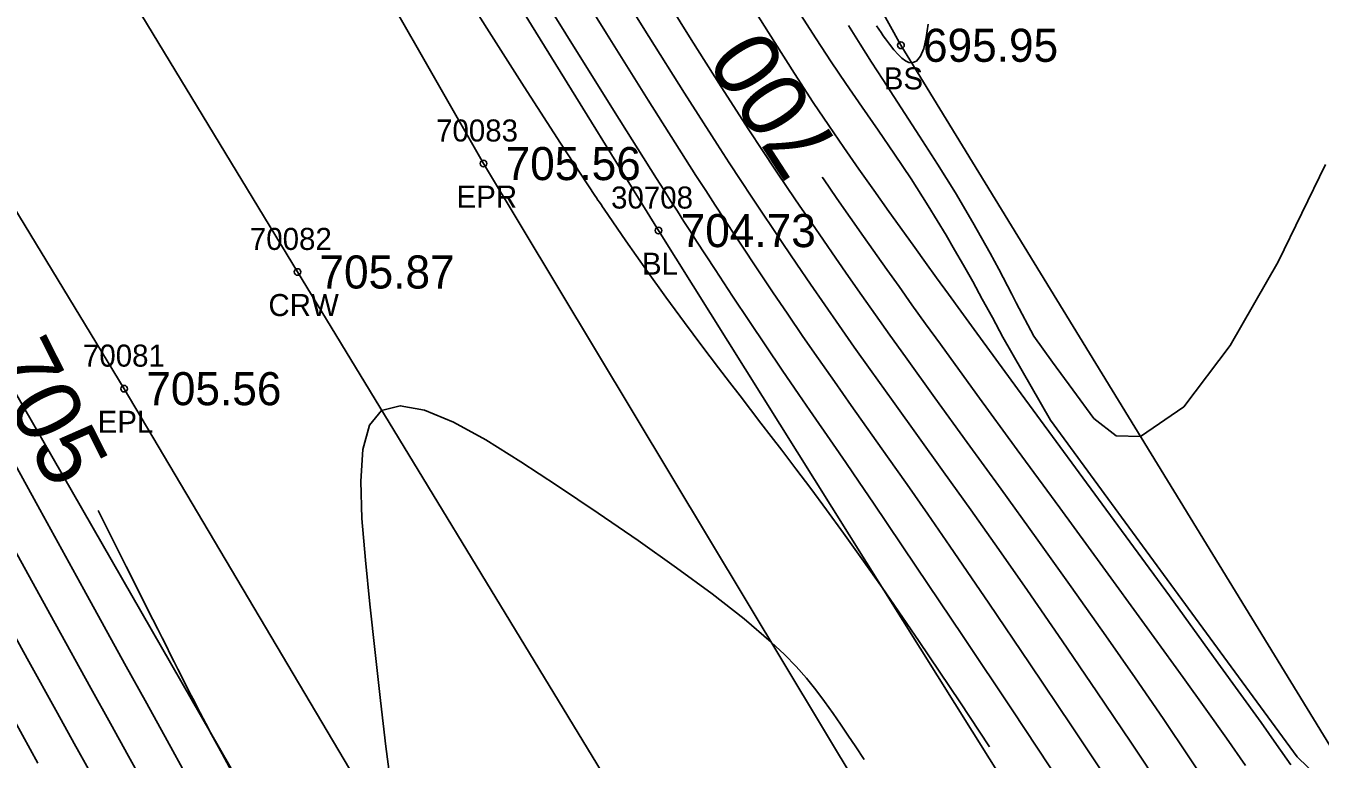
# Model space of a CAD drawing. Extents: x 1376587 to 1378239, y 1000335 to 1003031.
# Drawn here: x 1377429 to 1377487.7, y 1001514.5 to 1001547.7 of the extents above; entities that cross this region are included whole.
import ezdxf

# ---------------------------------------------------------------- set-up
doc = ezdxf.new("R2010")
doc.units = 0
for name, color, linetype in [('RD_DTM_BkLn1', 7, 'Continuous'), ('RD_DTM_BkLn2', 7, 'Continuous'), ('RD_DTM_BkLn_txCode', 7, 'Continuous'), ('RD_DTM_Major1', 7, 'Continuous'), ('RD_DTM_Major1_Lbl', 7, 'Continuous'), ('RD_DTM_Minor1', 7, 'Continuous'), ('RD_EX_H2O', 7, 'Continuous'), ('RD_EX_Road', 7, 'Continuous'), ('RD_EX_Road_txCode', 7, 'Continuous'), ('RD_EX_TX_Misc_ELEV', 7, 'Continuous'), ('RD_EX_TX_Road_ELEV', 7, 'Continuous'), ('RD_HC_Survey_ELEV', 7, 'Continuous'), ('RD_HC_Survey_txCode', 7, 'Continuous'), ('RD_SMD_Locator', 7, 'Continuous')]:
    doc.layers.add(name, color=color, linetype=linetype)

msp = doc.modelspace()

# ---------------------------------------------------------------- linework, layer by layer
at = {"layer": 'RD_DTM_BkLn1'}
for points in [[(1377890.868, 1000795.129), (1377889.749, 1000797.087), (1377860.86, 1000844.28), (1377837.196, 1000883.192), (1377805.553, 1000935.317), (1377771.668, 1000991.278), (1377739.468, 1001043.278), (1377708.639, 1001094.776), (1377678.486, 1001143.971), (1377648.112, 1001195.099), (1377620.705, 1001239.285), (1377591.743, 1001287.408), (1377561.783, 1001336.408), (1377531.285, 1001387.734), (1377502.544, 1001434.976), (1377471.981, 1001486.194), (1377441.275, 1001536.578), (1377411.042, 1001586.416), (1377380.15, 1001637.788)], [(1377581.335, 1001481.384), (1377572.966, 1001473.915), (1377568.776, 1001459.516), (1377561.131, 1001447.803), (1377550.371, 1001432.338), (1377544.546, 1001421.998), (1377539.314, 1001418.41), (1377535.53, 1001419.234), (1377512.95, 1001446.916), (1377496.428, 1001472.847), (1377478.976, 1001504.461), (1377457.669, 1001538.454), (1377441.546, 1001564.507), (1377435.353, 1001576.38), (1377438.818, 1001588.007), (1377442.54, 1001591.147), (1377470.062, 1001604.722)]]:
    msp.add_lwpolyline(points, dxfattribs=at)
at = {"layer": 'RD_DTM_BkLn2'}
msp.add_lwpolyline([(1377363.04, 1001638.463), (1377361.246, 1001636.243), (1377387.71, 1001594.226), (1377407.172, 1001565.016), (1377420.745, 1001544.524), (1377441.371, 1001508.673), (1377461.132, 1001479.016), (1377484.313, 1001440.71), (1377503.742, 1001407.975), (1377518.283, 1001383.961), (1377528.112, 1001362.148), (1377529.648, 1001353.442)], dxfattribs=at)
at = {"layer": 'RD_DTM_Major1'}
for points in [[(1377472.694, 1001515.051), (1377471.346, 1001517.078), (1377469.5, 1001519.816), (1377467.809, 1001522.277), (1377466.897, 1001523.575), (1377466.062, 1001524.741), (1377465.293, 1001525.795), (1377464.577, 1001526.758), (1377463.904, 1001527.651), (1377463.261, 1001528.493), (1377462.783, 1001529.115), (1377462.311, 1001529.727), (1377461.84, 1001530.338), (1377461.365, 1001530.955), (1377460.881, 1001531.585), (1377460.382, 1001532.237), (1377459.631, 1001533.228), (1377458.837, 1001534.29), (1377457.999, 1001535.431), (1377457.113, 1001536.662), (1377456.178, 1001537.993), (1377455.192, 1001539.433), (1377455.124, 1001539.534), (1377455.055, 1001539.635), (1377454.987, 1001539.737), (1377454.918, 1001539.839), (1377454.849, 1001539.942), (1377454.78, 1001540.045), (1377453.218, 1001542.414), (1377451.572, 1001544.97), (1377449.875, 1001547.64), (1377448.163, 1001550.35)], [(1377484.31, 1001514.198), (1377483.441, 1001515.436), (1377482.5, 1001516.76), (1377481.477, 1001518.185), (1377479.72, 1001520.61), (1377477.826, 1001523.208), (1377475.873, 1001525.878), (1377473.941, 1001528.518), (1377472.109, 1001531.026), (1377470.457, 1001533.302), (1377469.79, 1001534.228), (1377469.168, 1001535.096), (1377468.583, 1001535.916), (1377468.028, 1001536.698), (1377466.976, 1001538.187), (1377466.368, 1001539.051), (1377465.762, 1001539.917), (1377465.153, 1001540.797), (1377465.099, 1001540.875)], [(1377432.229, 1001525.769), (1377433.507, 1001523.23), (1377434.719, 1001520.815), (1377434.933, 1001520.388), (1377435.135, 1001519.985), (1377435.326, 1001519.604), (1377435.507, 1001519.243), (1377435.68, 1001518.901), (1377435.845, 1001518.574), (1377436.113, 1001518.044), (1377436.367, 1001517.545), (1377436.615, 1001517.065), (1377436.862, 1001516.591), (1377437.114, 1001516.11), (1377437.38, 1001515.61), (1377437.856, 1001514.725), (1377438.392, 1001513.744)]]:
    msp.add_lwpolyline(points, dxfattribs=at)
at = {"layer": 'RD_DTM_Minor1'}
for points in [[(1377475.963, 1001513.34), (1377473.742, 1001516.684), (1377471.497, 1001520.047), (1377469.351, 1001523.245), (1377467.425, 1001526.09), (1377466.773, 1001527.046), (1377466.163, 1001527.935), (1377465.591, 1001528.767), (1377464.533, 1001530.303), (1377464.033, 1001531.028), (1377463.278, 1001532.132), (1377462.535, 1001533.226), (1377461.79, 1001534.334), (1377461.028, 1001535.48), (1377460.233, 1001536.688), (1377459.392, 1001537.982), (1377459.11, 1001538.419), (1377458.82, 1001538.868), (1377458.523, 1001539.331), (1377458.216, 1001539.81), (1377457.9, 1001540.307), (1377457.572, 1001540.821), (1377455.62, 1001543.915), (1377453.452, 1001547.381), (1377451.197, 1001551.005)], [(1377478.249, 1001513.228), (1377476.412, 1001515.99), (1377474.524, 1001518.808), (1377472.66, 1001521.566), (1377470.893, 1001524.146), (1377469.89, 1001525.592), (1377468.945, 1001526.94), (1377468.054, 1001528.203), (1377466.41, 1001530.523), (1377465.647, 1001531.606), (1377464.922, 1001532.643), (1377464.219, 1001533.659), (1377463.527, 1001534.668), (1377462.839, 1001535.685), (1377462.143, 1001536.722), (1377461.431, 1001537.793), (1377461.045, 1001538.378), (1377460.648, 1001538.982), (1377460.238, 1001539.61), (1377459.811, 1001540.267), (1377459.365, 1001540.958), (1377458.896, 1001541.688), (1377457.19, 1001544.377), (1377455.302, 1001547.389), (1377453.331, 1001550.56)], [(1377480.569, 1001513.056), (1377479.101, 1001515.257), (1377477.564, 1001517.542), (1377475.991, 1001519.852), (1377474.418, 1001522.129), (1377473.11, 1001523.994), (1377471.835, 1001525.789), (1377470.604, 1001527.509), (1377468.311, 1001530.699), (1377467.267, 1001532.16), (1377466.548, 1001533.174), (1377465.865, 1001534.148), (1377465.209, 1001535.092), (1377464.57, 1001536.019), (1377463.941, 1001536.939), (1377463.312, 1001537.865), (1377462.853, 1001538.544), (1377462.385, 1001539.241), (1377461.903, 1001539.964), (1377461.401, 1001540.722), (1377460.875, 1001541.523), (1377460.32, 1001542.378), (1377458.841, 1001544.686), (1377457.223, 1001547.252), (1377455.529, 1001549.971)], [(1377482.888, 1001512.874), (1377481.763, 1001514.553), (1377480.563, 1001516.324), (1377479.296, 1001518.171), (1377477.968, 1001520.079), (1377476.402, 1001522.293), (1377474.805, 1001524.522), (1377473.215, 1001526.723), (1377471.671, 1001528.853), (1377470.21, 1001530.868), (1377468.87, 1001532.728), (1377468.168, 1001533.709), (1377467.51, 1001534.636), (1377466.888, 1001535.519), (1377466.292, 1001536.371), (1377465.714, 1001537.201), (1377465.146, 1001538.021), (1377464.617, 1001538.786), (1377464.083, 1001539.564), (1377463.538, 1001540.365), (1377462.975, 1001541.201), (1377462.388, 1001542.082), (1377461.77, 1001543.021), (1377460.506, 1001544.979), (1377459.144, 1001547.127), (1377457.718, 1001549.412)], [(1377486.372, 1001514.222), (1377485.721, 1001515.148), (1377485.014, 1001516.145), (1377483.059, 1001518.86), (1377480.852, 1001521.892), (1377478.517, 1001525.08), (1377473.962, 1001531.279), (1377471.992, 1001533.969), (1377471.387, 1001534.799), (1377470.82, 1001535.578), (1377470.287, 1001536.314), (1377469.781, 1001537.014), (1377469.297, 1001537.685), (1377468.828, 1001538.336), (1377468.123, 1001539.318), (1377467.434, 1001540.283), (1377466.754, 1001541.247), (1377466.075, 1001542.223), (1377465.39, 1001543.226), (1377464.69, 1001544.271), (1377463.831, 1001545.585), (1377462.938, 1001546.985), (1377462.009, 1001548.472)], [(1377489.131, 1001512.186), (1377486.647, 1001514.586), (1377483.826, 1001518.439), (1377480.925, 1001522.399), (1377478.065, 1001526.301), (1377475.454, 1001529.865), (1377473.299, 1001533.616), (1377472.817, 1001534.511), (1377472.36, 1001535.351), (1377471.924, 1001536.14), (1377471.507, 1001536.882), (1377471.106, 1001537.583), (1377470.716, 1001538.248), (1377469.904, 1001539.581), (1377469.125, 1001540.797), (1377468.372, 1001541.928), (1377467.634, 1001543.004), (1377466.904, 1001544.058), (1377466.172, 1001545.121), (1377465.505, 1001546.111), (1377464.821, 1001547.149), (1377464.112, 1001548.251)], [(1377466.288, 1001547.761), (1377466.821, 1001546.913), (1377467.339, 1001546.098), (1377467.847, 1001545.307), (1377468.685, 1001544.017), (1377469.514, 1001542.743), (1377470.333, 1001541.465), (1377471.141, 1001540.165), (1377471.938, 1001538.826), (1377472.721, 1001537.427), (1377472.916, 1001537.065), (1377473.11, 1001536.699), (1377473.304, 1001536.327), (1377473.498, 1001535.951), (1377473.694, 1001535.571), (1377473.891, 1001535.185), (1377474.7, 1001533.661), (1377475.554, 1001532.492), (1377476.473, 1001531.238), (1377477.426, 1001529.939), (1377478.438, 1001529.142), (1377479.542, 1001529.122), (1377481.504, 1001530.468), (1377483.614, 1001533.242), (1377485.788, 1001537.038), (1377487.945, 1001541.451)], [(1377467.559, 1001547.745), (1377467.768, 1001547.435), (1377467.868, 1001547.292), (1377467.965, 1001547.156), (1377468.058, 1001547.027), (1377468.148, 1001546.906), (1377468.353, 1001546.649), (1377468.541, 1001546.437), (1377468.714, 1001546.272), (1377468.874, 1001546.153), (1377469.021, 1001546.083), (1377469.157, 1001546.062), (1377469.37, 1001546.141), (1377469.552, 1001546.363), (1377469.703, 1001546.72), (1377469.82, 1001547.204), (1377469.903, 1001547.809)], [(1377467.004, 1001514.47), (1377466.621, 1001515.04), (1377466.262, 1001515.575), (1377465.92, 1001516.078), (1377465.59, 1001516.556), (1377465.2, 1001517.104), (1377464.802, 1001517.634), (1377464.378, 1001518.157), (1377463.912, 1001518.685), (1377463.386, 1001519.228), (1377462.783, 1001519.797), (1377461.556, 1001520.844), (1377460.107, 1001521.976), (1377458.485, 1001523.169), (1377456.741, 1001524.4), (1377454.923, 1001525.646), (1377453.08, 1001526.883), (1377451.421, 1001527.974), (1377449.83, 1001528.961), (1377448.355, 1001529.765), (1377447.043, 1001530.308), (1377445.942, 1001530.514), (1377445.099, 1001530.304), (1377444.544, 1001529.625), (1377444.244, 1001528.528), (1377444.148, 1001527.092), (1377444.205, 1001525.394), (1377444.362, 1001523.51), (1377444.569, 1001521.52), (1377444.803, 1001519.32), (1377445.039, 1001517.145), (1377445.282, 1001515.055), (1377445.538, 1001513.11)], [(1377427.514, 1001529.563), (1377429.581, 1001525.814), (1377431.588, 1001522.172), (1377433.434, 1001518.821), (1377434.436, 1001517.003), (1377435.362, 1001515.326), (1377436.232, 1001513.756)], [(1377426.692, 1001527.119), (1377430.277, 1001520.642), (1377431.901, 1001517.706), (1377432.788, 1001516.103), (1377433.61, 1001514.62), (1377434.38, 1001513.235)], [(1377427.525, 1001521.733), (1377429.012, 1001519.049), (1377430.387, 1001516.569), (1377431.146, 1001515.2), (1377431.856, 1001513.922)], [(1377427.737, 1001517.48), (1377429.5, 1001514.305)]]:
    msp.add_lwpolyline(points, dxfattribs=at)
at = {"layer": 'RD_EX_H2O'}
msp.add_lwpolyline([(1377522.156, 1001454.15), (1377521.564, 1001455.155), (1377507.147, 1001479.21), (1377489.907, 1001512.216), (1377468.669, 1001546.858), (1377452.551, 1001575.953), (1377449.099, 1001585.582)], dxfattribs=at)
at = {"layer": 'RD_EX_Road'}
for points in [[(1377899.668, 1000800.294), (1377898.717, 1000801.843), (1377870.308, 1000849.935), (1377847.281, 1000887.888), (1377815.153, 1000940.575), (1377781.512, 1000995.259), (1377748.623, 1001049.208), (1377716.579, 1001099.532), (1377686.671, 1001148.78), (1377656.469, 1001199.107), (1377629.542, 1001244.184), (1377599.886, 1001292.672), (1377570.873, 1001341.428), (1377539.828, 1001392.468), (1377511.01, 1001440.306), (1377480.717, 1001489.998), (1377449.725, 1001541.494), (1377420.899, 1001591.946), (1377390.45, 1001644.414)], [(1377883.752, 1000788.501), (1377882.63, 1000790.224), (1377852.259, 1000839.599), (1377828.464, 1000879.313), (1377796.997, 1000930.663), (1377763.067, 1000986.649), (1377731.866, 1001037.813), (1377700.311, 1001089.979), (1377670.429, 1001138.24), (1377639.732, 1001190.031), (1377611.891, 1001234.227), (1377582.777, 1001282.571), (1377552.217, 1001331.03), (1377522.243, 1001382.346), (1377494.257, 1001430.189), (1377463.172, 1001481.135), (1377433.415, 1001531.286), (1377403.141, 1001580.977), (1377371.36, 1001632.192)]]:
    msp.add_lwpolyline(points, dxfattribs=at)
at = {"layer": 'RD_SMD_Locator'}
for centre in [(1377468.669, 1001546.858), (1377449.725, 1001541.494), (1377457.669, 1001538.454), (1377441.275, 1001536.578), (1377433.415, 1001531.286)]:
    msp.add_circle(centre, 0.15, dxfattribs=at)

# ---------------------------------------------------------------- texts
at = {"layer": 'RD_DTM_BkLn_txCode'}
for s, p in [('BS', (1377467.889, 1001544.858)), ('30708', (1377455.512, 1001539.454)), ('BL', (1377456.913, 1001536.454))]:
    msp.add_text(s, height=1, dxfattribs=at).set_placement(p)
at = {"layer": 'RD_DTM_Major1_Lbl'}
for s, rotation, p in [('700', 123.06794, (1377465.984, 1001542.169)), ('705', 296.90787, (1377427.097, 1001532.582))]:
    msp.add_text(s, height=3, rotation=rotation, dxfattribs=at).set_placement(p)
at = {"layer": 'RD_EX_Road_txCode'}
for s, p in [('70083', (1377447.568, 1001542.494)), ('EPR', (1377448.497, 1001539.494)), ('70081', (1377431.541, 1001532.286)), ('EPL', (1377432.21, 1001529.286))]:
    msp.add_text(s, height=1, dxfattribs=at).set_placement(p)
at = {"layer": 'RD_EX_TX_Misc_ELEV'}
for s, p in [('695.95', (1377469.669, 1001546.108)), ('704.73', (1377458.669, 1001537.704))]:
    msp.add_text(s, height=1.5, dxfattribs=at).set_placement(p)
at = {"layer": 'RD_EX_TX_Road_ELEV'}
for p in [(1377450.725, 1001540.744), (1377434.415, 1001530.536)]:
    msp.add_text('705.56', height=1.5, dxfattribs=at).set_placement(p)
at = {"layer": 'RD_HC_Survey_ELEV'}
msp.add_text('705.87', height=1.5, dxfattribs=at).set_placement((1377442.275, 1001535.828))
at = {"layer": 'RD_HC_Survey_txCode'}
for s, p in [('70082', (1377439.118, 1001537.578)), ('CRW', (1377439.96, 1001534.578))]:
    msp.add_text(s, height=1, dxfattribs=at).set_placement(p)

doc.saveas('drawing.dxf')
